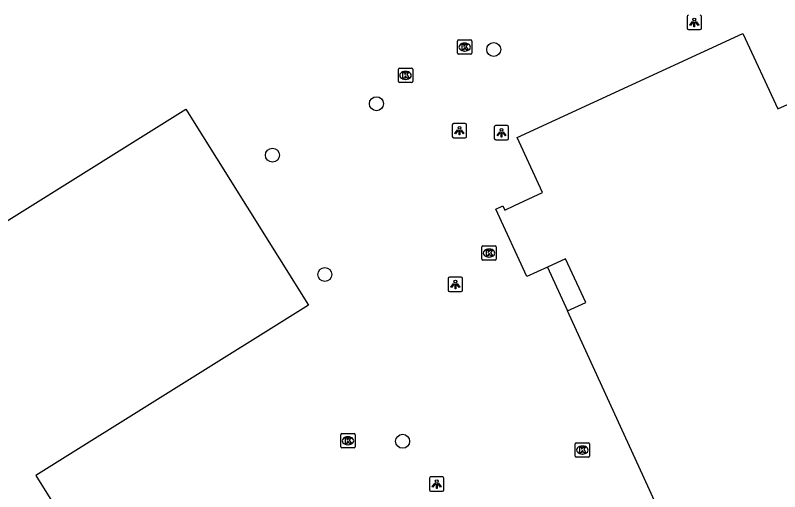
# Model space of a CAD drawing. Extents: x 160379 to 161131, y 383940 to 384849.
# Drawn here: x 160999.9 to 161053.4, y 384051.4 to 384084.7 of the extents above; entities that cross this region are included whole.
import ezdxf

# ---------------------------------------------------------------- set-up
doc = ezdxf.new("R2010")
doc.units = 0
for name, color, linetype in [('IMGEO_Boom', 7, 'Continuous'), ('IMGEO_Kolk', 7, 'Continuous'), ('IMGEO_Lichtpunt', 7, 'Continuous'), ('IMGEO_Pand', 7, 'Continuous'), ('IMGEO_Pand_overbouw', 7, 'Continuous')]:
    doc.layers.add(name, color=color, linetype=linetype)

msp = doc.modelspace()

# ---------------------------------------------------------------- linework, layer by layer
at = {"layer": 'IMGEO_Boom'}
for centre in [(161033.381, 384082.293), (161025.171, 384078.504), (161017.895, 384074.908), (161021.561, 384066.568), (161027.006, 384054.907)]:
    msp.add_circle(centre, 0.489, dxfattribs=at)
at = {"layer": 'IMGEO_Kolk'}
for p, q in [((161030.849, 384082.034), (161030.849, 384082.886)), ((161030.924, 384082.96), (161031.776, 384082.96)), ((161031.337, 384082.74), (161031.362, 384082.74)), ((161031.85, 384082.886), (161031.85, 384082.034)), ((161031.36, 384082.18), (161031.335, 384082.18)), ((161031.776, 384081.96), (161030.924, 384081.96)), ((161026.709, 384080.06), (161026.709, 384080.912)), ((161026.784, 384080.986), (161027.636, 384080.986)), ((161027.197, 384080.766), (161027.222, 384080.766)), ((161027.71, 384080.912), (161027.71, 384080.06)), ((161027.22, 384080.206), (161027.195, 384080.206)), ((161027.636, 384079.986), (161026.784, 384079.986)), ((161032.554, 384067.64), (161032.554, 384068.492)), ((161032.629, 384068.566), (161033.481, 384068.566)), ((161033.042, 384068.346), (161033.067, 384068.346)), ((161033.555, 384068.492), (161033.555, 384067.64)), ((161033.065, 384067.786), (161033.04, 384067.786)), ((161033.481, 384067.566), (161032.629, 384067.566)), ((161022.757, 384055.443), (161023.609, 384055.443)), ((161022.682, 384054.517), (161022.682, 384055.369)), ((161023.17, 384055.223), (161023.195, 384055.223)), ((161023.683, 384055.369), (161023.683, 384054.517)), ((161023.609, 384054.443), (161022.757, 384054.443)), ((161023.193, 384054.663), (161023.168, 384054.663)), ((161039.085, 384053.872), (161039.085, 384054.724)), ((161039.16, 384054.798), (161040.012, 384054.798)), ((161039.573, 384054.578), (161039.598, 384054.578)), ((161040.086, 384054.724), (161040.086, 384053.872)), ((161039.596, 384054.018), (161039.571, 384054.018)), ((161040.012, 384053.798), (161039.16, 384053.798))]:
    msp.add_line(p, q, dxfattribs=at)
for points in [[(161030.849, 384082.034), (161030.849, 384082.886)], [(161030.924, 384082.96), (161031.776, 384082.96)], [(161031.85, 384082.886), (161031.85, 384082.034)], [(161031.17, 384082.66), (161031.293, 384082.66), (161031.293, 384082.509), (161031.423, 384082.66), (161031.587, 384082.66), (161031.441, 384082.509), (161031.594, 384082.26), (161031.442, 384082.26), (161031.357, 384082.424), (161031.293, 384082.357), (161031.293, 384082.26), (161031.17, 384082.26), (161031.17, 384082.66)], [(161031.776, 384081.96), (161030.924, 384081.96)], [(161026.709, 384080.06), (161026.709, 384080.912)], [(161026.784, 384080.986), (161027.636, 384080.986)], [(161027.03, 384080.686), (161027.153, 384080.686), (161027.153, 384080.535), (161027.283, 384080.686), (161027.447, 384080.686), (161027.301, 384080.535), (161027.454, 384080.286), (161027.302, 384080.286), (161027.217, 384080.45), (161027.153, 384080.383), (161027.153, 384080.286), (161027.03, 384080.286), (161027.03, 384080.686)], [(161027.71, 384080.912), (161027.71, 384080.06)], [(161027.636, 384079.986), (161026.784, 384079.986)], [(161032.554, 384067.64), (161032.554, 384068.492)], [(161032.629, 384068.566), (161033.481, 384068.566)], [(161033.555, 384068.492), (161033.555, 384067.64)], [(161032.875, 384068.266), (161032.998, 384068.266), (161032.998, 384068.115), (161033.128, 384068.266), (161033.292, 384068.266), (161033.146, 384068.115), (161033.299, 384067.866), (161033.147, 384067.866), (161033.062, 384068.03), (161032.998, 384067.963), (161032.998, 384067.866), (161032.875, 384067.866), (161032.875, 384068.266)], [(161033.481, 384067.566), (161032.629, 384067.566)], [(161022.757, 384055.443), (161023.609, 384055.443)], [(161022.682, 384054.517), (161022.682, 384055.369)], [(161023.003, 384055.143), (161023.126, 384055.143), (161023.126, 384054.992), (161023.256, 384055.143), (161023.42, 384055.143), (161023.274, 384054.992), (161023.427, 384054.743), (161023.275, 384054.743), (161023.19, 384054.907), (161023.126, 384054.84), (161023.126, 384054.743), (161023.003, 384054.743), (161023.003, 384055.143)], [(161023.683, 384055.369), (161023.683, 384054.517)], [(161023.609, 384054.443), (161022.757, 384054.443)], [(161039.085, 384053.872), (161039.085, 384054.724)], [(161039.16, 384054.798), (161040.012, 384054.798)], [(161039.406, 384054.498), (161039.529, 384054.498), (161039.529, 384054.347), (161039.659, 384054.498), (161039.823, 384054.498), (161039.677, 384054.347), (161039.83, 384054.098), (161039.678, 384054.098), (161039.593, 384054.262), (161039.529, 384054.195), (161039.529, 384054.098), (161039.406, 384054.098), (161039.406, 384054.498)], [(161040.086, 384054.724), (161040.086, 384053.872)], [(161040.012, 384053.798), (161039.16, 384053.798)]]:
    msp.add_lwpolyline(points, dxfattribs=at)
for centre, start, end in [((161030.926, 384082.884), 91.552, 178.448), ((161030.926, 384082.884), 91.552, 178.448), ((161031.774, 384082.884), 1.552, 88.448), ((161031.774, 384082.884), 1.552, 88.448), ((161030.926, 384082.036), 181.552, 268.448), ((161030.926, 384082.036), 181.552, 268.448), ((161031.774, 384082.036), 271.552, 358.448), ((161031.774, 384082.036), 271.552, 358.448), ((161026.786, 384080.91), 91.552, 178.448), ((161026.786, 384080.91), 91.552, 178.448), ((161027.634, 384080.91), 1.552, 88.448), ((161027.634, 384080.91), 1.552, 88.448), ((161026.786, 384080.062), 181.552, 268.448), ((161026.786, 384080.062), 181.552, 268.448), ((161027.634, 384080.062), 271.552, 358.448), ((161027.634, 384080.062), 271.552, 358.448), ((161032.631, 384068.49), 91.552, 178.448), ((161032.631, 384068.49), 91.552, 178.448), ((161033.479, 384068.49), 1.552, 88.448), ((161033.479, 384068.49), 1.552, 88.448), ((161032.631, 384067.642), 181.552, 268.448), ((161032.631, 384067.642), 181.552, 268.448), ((161033.479, 384067.642), 271.552, 358.448), ((161033.479, 384067.642), 271.552, 358.448), ((161022.759, 384055.367), 91.552, 178.448), ((161022.759, 384055.367), 91.552, 178.448), ((161023.607, 384055.367), 1.552, 88.448), ((161023.607, 384055.367), 1.552, 88.448), ((161022.759, 384054.519), 181.552, 268.448), ((161022.759, 384054.519), 181.552, 268.448), ((161023.607, 384054.519), 271.552, 358.448), ((161023.607, 384054.519), 271.552, 358.448), ((161039.162, 384054.722), 91.552, 178.448), ((161039.162, 384054.722), 91.552, 178.448), ((161040.01, 384054.722), 1.552, 88.448), ((161040.01, 384054.722), 1.552, 88.448), ((161039.162, 384053.874), 181.552, 268.448), ((161039.162, 384053.874), 181.552, 268.448), ((161040.01, 384053.874), 271.552, 358.448), ((161040.01, 384053.874), 271.552, 358.448)]:
    msp.add_arc(centre, 0.0765, start, end, dxfattribs=at)
for centre, major_axis, ratio, start_param, end_param in [((161031.336, 384082.46), (-0.387, 0.002), 0.722429, 4.712389, 7.853982), ((161031.361, 384082.46), (-0.39, 0.002), 0.717154, 1.570796, 4.712389), ((161027.196, 384080.486), (-0.387, 0.002), 0.722429, 4.712389, 7.853982), ((161027.221, 384080.486), (-0.39, 0.002), 0.717154, 1.570796, 4.712389), ((161033.041, 384068.066), (-0.387, 0.002), 0.722429, 4.712389, 7.853982), ((161033.066, 384068.066), (-0.39, 0.002), 0.717154, 1.570796, 4.712389), ((161023.169, 384054.943), (-0.387, 0.002), 0.722429, 4.712389, 7.853982), ((161023.194, 384054.943), (-0.39, 0.002), 0.717154, 1.570796, 4.712389), ((161039.572, 384054.298), (-0.387, 0.002), 0.722429, 4.712389, 7.853982), ((161039.597, 384054.298), (-0.39, 0.002), 0.717154, 1.570796, 4.712389)]:
    msp.add_ellipse(centre, major_axis=major_axis, ratio=ratio, start_param=start_param, end_param=end_param, dxfattribs=at)
at = {"layer": 'IMGEO_Lichtpunt'}
for p, q in [((161046.918, 384084.589), (161046.918, 384083.782)), ((161046.918, 384084.589), (161046.918, 384083.782)), ((161047.914, 384083.782), (161047.914, 384084.589)), ((161047.914, 384083.782), (161047.914, 384084.589)), ((161047.012, 384083.688), (161047.82, 384083.688)), ((161047.012, 384083.688), (161047.82, 384083.688)), ((161030.484, 384077.024), (161030.484, 384076.217)), ((161030.484, 384077.024), (161030.484, 384076.217)), ((161031.386, 384077.119), (161030.578, 384077.119)), ((161031.386, 384077.119), (161030.578, 384077.119)), ((161031.48, 384076.217), (161031.48, 384077.024)), ((161031.48, 384076.217), (161031.48, 384077.024)), ((161033.424, 384076.877), (161033.424, 384076.07)), ((161033.424, 384076.877), (161033.424, 384076.07)), ((161034.326, 384076.972), (161033.518, 384076.972)), ((161034.326, 384076.972), (161033.518, 384076.972)), ((161034.42, 384076.07), (161034.42, 384076.877)), ((161034.42, 384076.07), (161034.42, 384076.877)), ((161030.578, 384076.123), (161031.386, 384076.123)), ((161030.578, 384076.123), (161031.386, 384076.123)), ((161033.518, 384075.976), (161034.326, 384075.976)), ((161033.518, 384075.976), (161034.326, 384075.976)), ((161030.201, 384066.28), (161030.201, 384065.473)), ((161030.201, 384066.28), (161030.201, 384065.473)), ((161031.103, 384066.375), (161030.295, 384066.375)), ((161031.103, 384066.375), (161030.295, 384066.375)), ((161031.197, 384065.473), (161031.197, 384066.28)), ((161031.197, 384065.473), (161031.197, 384066.28)), ((161030.295, 384065.379), (161031.103, 384065.379)), ((161030.295, 384065.379), (161031.103, 384065.379)), ((161028.891, 384052.321), (161028.891, 384051.514)), ((161028.891, 384052.321), (161028.891, 384051.514)), ((161029.793, 384052.416), (161028.985, 384052.416)), ((161029.793, 384052.416), (161028.985, 384052.416)), ((161029.887, 384051.514), (161029.887, 384052.321)), ((161029.887, 384051.514), (161029.887, 384052.321)), ((161028.985, 384051.42), (161029.793, 384051.42)), ((161028.985, 384051.42), (161029.793, 384051.42))]:
    msp.add_line(p, q, dxfattribs=at)
for points in [[(161047.292, 384084.253), (161047.331, 384084.225), (161047.143, 384083.963), (161047.105, 384083.99), (161047.292, 384084.253)], [(161047.394, 384084.205), (161047.441, 384084.205), (161047.441, 384083.883), (161047.394, 384083.883), (161047.394, 384084.205)], [(161047.504, 384084.225), (161047.542, 384084.252), (161047.729, 384083.99), (161047.69, 384083.962), (161047.504, 384084.225)], [(161030.858, 384076.688), (161030.897, 384076.66), (161030.709, 384076.398), (161030.671, 384076.425), (161030.858, 384076.688)], [(161030.96, 384076.64), (161031.007, 384076.64), (161031.007, 384076.318), (161030.96, 384076.318), (161030.96, 384076.64)], [(161031.07, 384076.66), (161031.108, 384076.687), (161031.295, 384076.425), (161031.256, 384076.397), (161031.07, 384076.66)], [(161033.798, 384076.541), (161033.837, 384076.513), (161033.649, 384076.251), (161033.611, 384076.278), (161033.798, 384076.541)], [(161033.9, 384076.493), (161033.947, 384076.493), (161033.947, 384076.171), (161033.9, 384076.171), (161033.9, 384076.493)], [(161034.01, 384076.513), (161034.048, 384076.54), (161034.235, 384076.278), (161034.196, 384076.25), (161034.01, 384076.513)], [(161030.575, 384065.944), (161030.614, 384065.916), (161030.426, 384065.654), (161030.388, 384065.681), (161030.575, 384065.944)], [(161030.677, 384065.896), (161030.724, 384065.896), (161030.724, 384065.574), (161030.677, 384065.574), (161030.677, 384065.896)], [(161030.787, 384065.916), (161030.825, 384065.943), (161031.012, 384065.681), (161030.973, 384065.653), (161030.787, 384065.916)], [(161029.265, 384051.985), (161029.304, 384051.957), (161029.116, 384051.695), (161029.078, 384051.722), (161029.265, 384051.985)], [(161029.367, 384051.937), (161029.414, 384051.937), (161029.414, 384051.615), (161029.367, 384051.615), (161029.367, 384051.937)], [(161029.477, 384051.957), (161029.515, 384051.984), (161029.702, 384051.722), (161029.663, 384051.694), (161029.477, 384051.957)]]:
    msp.add_lwpolyline(points, dxfattribs=at)
for centre in [(161047.417, 384084.387), (161030.983, 384076.822), (161033.923, 384076.675), (161030.7, 384066.078), (161029.39, 384052.119)]:
    msp.add_circle(centre, 0.0994, dxfattribs=at)
for centre, start, end in [((161047.012, 384084.589), 90, 180), ((161047.012, 384084.589), 90, 180), ((161047.82, 384084.589), 0, 90), ((161047.82, 384084.589), 0, 90), ((161047.012, 384083.782), 180, 270), ((161047.012, 384083.782), 180, 270), ((161047.82, 384083.782), 270, 0), ((161047.82, 384083.782), 270, 360), ((161030.578, 384077.024), 90, 180), ((161030.578, 384077.024), 90, 180), ((161031.386, 384077.024), 0, 90), ((161031.386, 384077.024), 0, 90), ((161033.518, 384076.877), 90, 180), ((161033.518, 384076.877), 90, 180), ((161034.326, 384076.877), 0, 90), ((161034.326, 384076.877), 0, 90), ((161030.578, 384076.217), 180, 270), ((161030.578, 384076.217), 180, 270), ((161031.386, 384076.217), 270, 0), ((161031.386, 384076.217), 270, 360), ((161033.518, 384076.07), 180, 270), ((161033.518, 384076.07), 180, 270), ((161034.326, 384076.07), 270, 0), ((161034.326, 384076.07), 270, 360), ((161030.295, 384066.28), 90, 180), ((161030.295, 384066.28), 90, 180), ((161031.103, 384066.28), 0, 90), ((161031.103, 384066.28), 0, 90), ((161030.295, 384065.473), 180, 270), ((161030.295, 384065.473), 180, 270), ((161031.103, 384065.473), 270, 0), ((161031.103, 384065.473), 270, 360), ((161028.985, 384052.321), 90, 180), ((161028.985, 384052.321), 90, 180), ((161029.793, 384052.321), 0, 90), ((161029.793, 384052.321), 0, 90), ((161028.985, 384051.514), 180, 270), ((161028.985, 384051.514), 180, 270), ((161029.793, 384051.514), 270, 0), ((161029.793, 384051.514), 270, 360)]:
    msp.add_arc(centre, 0.0946, start, end, dxfattribs=at)
at = {"layer": 'IMGEO_Pand'}
for points in [[(161069.225, 384033.241), (161046.86, 384023.007), (161043.831, 384029.622), (161047.785, 384031.433), (161046.605, 384034.011), (161044.32, 384032.962), (161041.279, 384039.589), (161048.269, 384042.808), (161049.519, 384043.384), (161048.148, 384046.432), (161046.875, 384045.849), (161043.905, 384052.328), (161038.544, 384064.023), (161039.835, 384064.615), (161038.402, 384067.66), (161037.142, 384067.081), (161035.704, 384066.419), (161033.534, 384071.138), (161034.027, 384071.361), (161034.155, 384071.074), (161034.827, 384071.389), (161036.789, 384072.309), (161035.032, 384076.142), (161050.825, 384083.417)], [(161050.825, 384083.417), (161053.259, 384078.139), (161054.768, 384078.831)], [(160979.403, 384055.414), (160979.828, 384055.686), (160982.674, 384057.448), (160981.861, 384058.759), (160981.576, 384059.219), (161000, 384070.73), (161011.847, 384078.132), (161020.411, 384064.428), (161001.339, 384052.511), (161007.265, 384043.031), (161008.028, 384043.507), (161010.09, 384040.208), (161009.325, 384039.731), (161019.643, 384023.219), (161026.605, 384026.414), (161024.703, 384030.612), (161038.283, 384036.825), (161044.998, 384022.139)]]:
    msp.add_lwpolyline(points, dxfattribs=at)
at = {"layer": 'IMGEO_Pand_overbouw'}
msp.add_lwpolyline([(161037.142, 384067.081), (161038.544, 384064.023), (161039.835, 384064.615), (161038.402, 384067.66)], close=True, dxfattribs=at)

doc.saveas('drawing.dxf')
